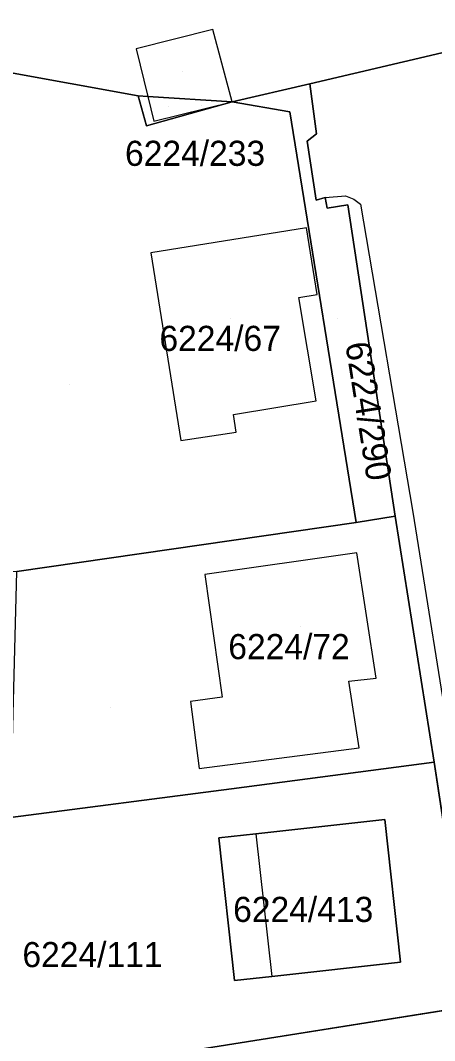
# Model space of a CAD drawing. Extents: x -266199 to -261993, y -1239047 to -1235108.
# Drawn here: x -263885.9 to -263852.9, y -1235918.4 to -1235837.2 of the extents above; entities that cross this region are included whole.
import ezdxf

# ---------------------------------------------------------------- set-up
doc = ezdxf.new("R2010")
doc.units = 0
for name, color, linetype in [('body_kn', 7, 'Continuous'), ('kladpar_druhypozemkov', 7, 'Continuous'), ('kladpar_hranice', 7, 'Continuous'), ('kladpar_parcelnecisla', 7, 'Continuous'), ('kladpar_plochy', 7, 'Continuous'), ('kladpar_sipky', 7, 'Continuous'), ('zappar_hrandruhpozemk', 7, 'Continuous')]:
    doc.layers.add(name, color=color, linetype=linetype)

msp = doc.modelspace()

# ---------------------------------------------------------------- linework, layer by layer
at = {"layer": 'body_kn'}
for p, q in [((-263870.59, -1235837.88), (-263870.59, -1235837.88)), ((-263876.7, -1235839.42), (-263876.7, -1235839.42)), ((-263862.87, -1235842.21), (-263862.87, -1235842.21)), ((-263862.87, -1235842.21), (-263862.87, -1235842.21)), ((-263876.54, -1235843.16), (-263876.54, -1235843.16)), ((-263876.54, -1235843.16), (-263876.54, -1235843.16)), ((-263875.77, -1235843.21), (-263875.77, -1235843.21)), ((-263875.77, -1235843.21), (-263875.77, -1235843.21)), ((-263869.05, -1235843.63), (-263869.05, -1235843.63)), ((-263869.05, -1235843.63), (-263869.05, -1235843.63)), ((-263864.46, -1235844.43), (-263864.46, -1235844.43)), ((-263875.28, -1235845.19), (-263875.28, -1235845.19)), ((-263875.88, -1235845.55), (-263875.88, -1235845.55)), ((-263875.88, -1235845.55), (-263875.88, -1235845.55)), ((-263862.33, -1235846.19), (-263862.33, -1235846.19)), ((-263863.09, -1235846.76), (-263863.09, -1235846.76)), ((-263860.04, -1235851.12), (-263860.04, -1235851.12)), ((-263862.37, -1235851.47), (-263862.37, -1235851.47)), ((-263861.66, -1235851.26), (-263861.66, -1235851.26)), ((-263861.66, -1235851.26), (-263861.66, -1235851.26)), ((-263859.84, -1235851.85), (-263859.84, -1235851.85)), ((-263859.38, -1235851.39), (-263859.38, -1235851.39)), ((-263858.83, -1235851.79), (-263858.83, -1235851.79)), ((-263861.48, -1235852.11), (-263861.48, -1235852.11)), ((-263863.13, -1235853.67), (-263863.13, -1235853.67)), ((-263875.52, -1235855.66), (-263875.52, -1235855.66)), ((-263875.52, -1235855.66), (-263875.52, -1235855.66)), ((-263863.75, -1235859.22), (-263863.75, -1235859.22)), ((-263862.29, -1235858.98), (-263862.29, -1235858.98)), ((-263862.38, -1235867.45), (-263862.38, -1235867.45)), ((-263868.96, -1235868.53), (-263868.96, -1235868.53)), ((-263873.14, -1235870.61), (-263873.14, -1235870.61)), ((-263868.73, -1235869.95), (-263868.73, -1235869.95)), ((-263854.66, -1235876.32), (-263854.66, -1235876.32)), ((-263859.18, -1235877.15), (-263859.18, -1235877.15)), ((-263859.18, -1235877.15), (-263859.18, -1235877.15)), ((-263856.08, -1235876.64), (-263856.08, -1235876.64)), ((-263859.12, -1235879.57), (-263859.12, -1235879.57)), ((-263871.22, -1235881.28), (-263871.22, -1235881.28)), ((-263871.22, -1235881.28), (-263871.22, -1235881.28)), ((-263859.76, -1235889.79), (-263859.76, -1235889.79)), ((-263857.58, -1235889.53), (-263857.58, -1235889.53)), ((-263872.37, -1235891.39), (-263872.37, -1235891.39)), ((-263869.84, -1235891.06), (-263869.84, -1235891.06)), ((-263858.95, -1235895.08), (-263858.95, -1235895.08)), ((-263852.97, -1235896.23), (-263852.97, -1235896.23)), ((-263852.97, -1235896.23), (-263852.97, -1235896.23)), ((-263871.68, -1235896.73), (-263871.68, -1235896.73)), ((-263869.11, -1235898.35), (-263869.11, -1235898.35)), ((-263856.91, -1235900.79), (-263856.91, -1235900.79)), ((-263856.91, -1235900.79), (-263856.91, -1235900.79)), ((-263870.13, -1235902.25), (-263870.13, -1235902.25)), ((-263867.17, -1235901.93), (-263867.17, -1235901.93)), ((-263867.17, -1235901.93), (-263867.17, -1235901.93)), ((-263855.65, -1235912.17), (-263855.65, -1235912.17)), ((-263868.87, -1235913.63), (-263868.87, -1235913.63)), ((-263865.91, -1235913.31), (-263865.91, -1235913.31))]:
    msp.add_line(p, q, dxfattribs=at)
at = {"layer": 'kladpar_druhypozemkov'}
for p, q in [((-263873, -1235841.26), (-263873, -1235841.26)), ((-263874.14, -1235844.05), (-263874.14, -1235844.05)), ((-263869.21, -1235860.88), (-263869.21, -1235860.88)), ((-263860.65, -1235860.88), (-263860.65, -1235860.88)), ((-263881.98, -1235866.16), (-263881.98, -1235866.16)), ((-263863.64, -1235885.43), (-263863.64, -1235885.43)), ((-263878.74, -1235891.86), (-263878.74, -1235891.86)), ((-263862.9, -1235906.97), (-263862.9, -1235906.97)), ((-263880.46, -1235910.78), (-263880.46, -1235910.78))]:
    msp.add_line(p, q, dxfattribs=at)
at = {"layer": 'kladpar_hranice'}
msp.add_line((-263869.05, -1235843.63), (-263862.87, -1235842.21), dxfattribs=at)
for points in [[(-263852.77, -1235833.23), (-263851.59, -1235839.47), (-263851.92, -1235839.62), (-263862.87, -1235842.21), (-263869.05, -1235843.63), (-263875.77, -1235843.21), (-263876.54, -1235843.16), (-263887.37, -1235841.2), (-263889.51, -1235841.55), (-263889.97, -1235824.08), (-263890.32, -1235807.25)], [(-263848.68, -1235919.25), (-263879.43, -1235923.22), (-263891.08, -1235925.12), (-263931.28, -1235934.37), (-263932.86, -1235934.73), (-263933.49, -1235931.8), (-263931.95, -1235931.45), (-263892.35, -1235922.38), (-263850.02, -1235915.66), (-263852.97, -1235896.23), (-263856.08, -1235876.64), (-263859.84, -1235851.85), (-263861.48, -1235852.11), (-263861.66, -1235851.26), (-263862.37, -1235851.47), (-263863.09, -1235846.76), (-263862.33, -1235846.19), (-263862.87, -1235842.21), (-263851.92, -1235839.62)], [(-263859.18, -1235877.15), (-263886.21, -1235881.04), (-263887.13, -1235881.09), (-263888.46, -1235860.24), (-263889.51, -1235841.55), (-263887.37, -1235841.2), (-263876.54, -1235843.16)], [(-263862.87, -1235842.21), (-263862.33, -1235846.19), (-263863.09, -1235846.76), (-263862.37, -1235851.47), (-263861.66, -1235851.26), (-263861.48, -1235852.11), (-263859.84, -1235851.85), (-263856.08, -1235876.64), (-263859.18, -1235877.15)], [(-263876.54, -1235843.16), (-263875.88, -1235845.55), (-263869.05, -1235843.63)], [(-263875.88, -1235845.55), (-263876.54, -1235843.16), (-263875.77, -1235843.21), (-263869.05, -1235843.63), (-263875.88, -1235845.55)], [(-263869.05, -1235843.63), (-263864.46, -1235844.43), (-263859.18, -1235877.15)], [(-263859.18, -1235877.15), (-263864.46, -1235844.43), (-263869.05, -1235843.63)], [(-263886.21, -1235881.04), (-263859.18, -1235877.15), (-263856.08, -1235876.64), (-263852.97, -1235896.23), (-263869.11, -1235898.35), (-263886.7, -1235900.65), (-263886.21, -1235881.04)], [(-263852.97, -1235896.23), (-263850.02, -1235915.66), (-263892.35, -1235922.38), (-263888.34, -1235906.95), (-263886.7, -1235900.65), (-263869.11, -1235898.35), (-263852.97, -1235896.23)], [(-263855.65, -1235912.17), (-263856.91, -1235900.79), (-263867.17, -1235901.93), (-263870.13, -1235902.25), (-263868.87, -1235913.63), (-263865.91, -1235913.31), (-263855.65, -1235912.17)], [(-263856.91, -1235900.79), (-263855.65, -1235912.17), (-263865.91, -1235913.31), (-263868.87, -1235913.63), (-263870.13, -1235902.25), (-263867.17, -1235901.93), (-263856.91, -1235900.79)]]:
    msp.add_lwpolyline(points, dxfattribs=at)
at = {"layer": 'kladpar_plochy'}
for p, q in [((-263869.11, -1235898.35), (-263852.97, -1235896.23)), ((-263852.97, -1235896.23), (-263850.02, -1235915.66)), ((-263886.7, -1235900.65), (-263869.11, -1235898.35)), ((-263856.91, -1235900.79), (-263867.17, -1235901.93)), ((-263855.65, -1235912.17), (-263856.91, -1235900.79)), ((-263867.17, -1235901.93), (-263870.13, -1235902.25)), ((-263870.13, -1235902.25), (-263868.87, -1235913.63)), ((-263865.91, -1235913.31), (-263855.65, -1235912.17)), ((-263868.87, -1235913.63), (-263865.91, -1235913.31)), ((-263850.02, -1235915.66), (-263892.35, -1235922.38))]:
    msp.add_line(p, q, dxfattribs=at)
for points in [[(-263890.32, -1235807.25), (-263890.36, -1235799.89), (-263890.37, -1235797.68), (-263869.55, -1235819.97), (-263859.45, -1235816.34), (-263852.77, -1235833.23), (-263851.59, -1235839.47), (-263851.92, -1235839.62), (-263862.87, -1235842.21), (-263869.05, -1235843.63), (-263875.77, -1235843.21), (-263876.54, -1235843.16), (-263887.37, -1235841.2), (-263889.51, -1235841.55), (-263889.97, -1235824.08)], [(-263876.54, -1235843.16), (-263875.88, -1235845.55), (-263869.05, -1235843.63), (-263864.46, -1235844.43), (-263859.18, -1235877.15), (-263886.21, -1235881.04), (-263887.13, -1235881.09), (-263888.46, -1235860.24), (-263889.51, -1235841.55), (-263887.37, -1235841.2)], [(-263862.87, -1235842.21), (-263862.33, -1235846.19), (-263863.09, -1235846.76), (-263862.37, -1235851.47), (-263861.66, -1235851.26), (-263861.48, -1235852.11), (-263859.84, -1235851.85), (-263856.08, -1235876.64), (-263859.18, -1235877.15), (-263864.46, -1235844.43), (-263869.05, -1235843.63)], [(-263875.88, -1235845.55), (-263876.54, -1235843.16), (-263875.77, -1235843.21), (-263869.05, -1235843.63)], [(-263886.21, -1235881.04), (-263859.18, -1235877.15), (-263856.08, -1235876.64), (-263852.97, -1235896.23), (-263869.11, -1235898.35), (-263886.7, -1235900.65)], [(-263856.91, -1235900.79), (-263855.65, -1235912.17), (-263865.91, -1235913.31), (-263868.87, -1235913.63), (-263870.13, -1235902.25), (-263867.17, -1235901.93)]]:
    msp.add_lwpolyline(points, close=True, dxfattribs=at)
msp.add_lwpolyline([(-263848.68, -1235919.25), (-263879.43, -1235923.22), (-263891.08, -1235925.12), (-263931.28, -1235934.37), (-263932.86, -1235934.73), (-263933.49, -1235931.8), (-263931.95, -1235931.45), (-263892.35, -1235922.38), (-263850.02, -1235915.66), (-263852.97, -1235896.23), (-263856.08, -1235876.64), (-263859.84, -1235851.85), (-263861.48, -1235852.11), (-263861.66, -1235851.26), (-263862.37, -1235851.47), (-263863.09, -1235846.76), (-263862.33, -1235846.19), (-263862.87, -1235842.21), (-263851.92, -1235839.62)], dxfattribs=at)
at = {"layer": 'kladpar_sipky'}
msp.add_line((-263871.5, -1235843.91), (-263871.5, -1235843.91), dxfattribs=at)
at = {"layer": 'zappar_hrandruhpozemk'}
for p, q in [((-263870.59, -1235837.88), (-263876.7, -1235839.42)), ((-263869.05, -1235843.63), (-263870.59, -1235837.88)), ((-263876.7, -1235839.42), (-263875.77, -1235843.21)), ((-263875.77, -1235843.21), (-263875.28, -1235845.19)), ((-263875.28, -1235845.19), (-263869.05, -1235843.63)), ((-263858.83, -1235851.79), (-263854.66, -1235876.32)), ((-263875.52, -1235855.66), (-263873.14, -1235870.61)), ((-263871.22, -1235881.28), (-263869.84, -1235891.06)), ((-263867.17, -1235901.93), (-263865.91, -1235913.31))]:
    msp.add_line(p, q, dxfattribs=at)
for points in [[(-263861.66, -1235851.26), (-263860.04, -1235851.12), (-263859.38, -1235851.39), (-263858.83, -1235851.79)], [(-263873.14, -1235870.61), (-263868.73, -1235869.95), (-263868.96, -1235868.53), (-263862.38, -1235867.45), (-263863.75, -1235859.22), (-263862.29, -1235858.98), (-263863.13, -1235853.67), (-263875.52, -1235855.66)], [(-263854.66, -1235876.32), (-263851.47, -1235896.38), (-263847.99, -1235918.48), (-263843.97, -1235943.75)], [(-263869.84, -1235891.06), (-263872.37, -1235891.39), (-263871.68, -1235896.73), (-263858.95, -1235895.08), (-263859.76, -1235889.79), (-263857.58, -1235889.53), (-263859.12, -1235879.57), (-263871.22, -1235881.28)]]:
    msp.add_lwpolyline(points, dxfattribs=at)

# ---------------------------------------------------------------- texts
at = {"layer": 'kladpar_parcelnecisla'}
for s, p in [('6224/233', (-263877.587, -1235848.74)), ('6224/67', (-263874.847, -1235863.48)), ('6224/72', (-263869.364, -1235888.03)), ('6224/413', (-263868.978, -1235908.96)), ('6224/111', (-263885.757, -1235912.56))]:
    msp.add_text(s, height=2, dxfattribs=at).set_placement(p)
msp.add_text('6224/290', height=2, rotation=279, dxfattribs=at).set_placement((-263860.056, -1235862.907))

doc.saveas('drawing.dxf')
